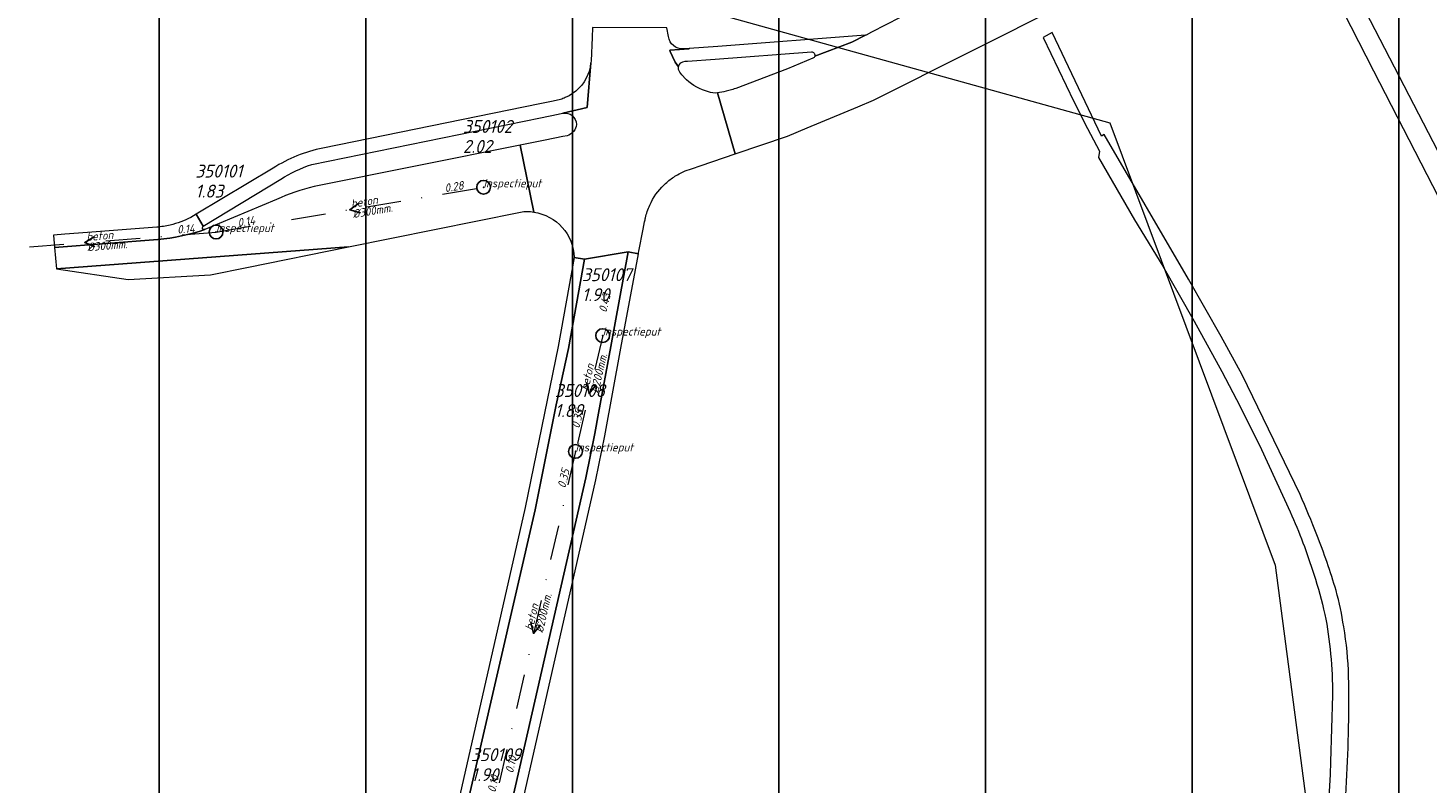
# Model space of a CAD drawing. Extents: x 148869 to 161638, y 453607 to 469810.
# Tile 516 of 656: x 156338 to 156542, y 462579 to 462689. Entities that reach past the tile are written whole.
import ezdxf
from ezdxf.lldxf.tags import DXFTag

# ---------------------------------------------------------------- set-up
doc = ezdxf.new("R2010")
doc.units = 0
doc.header["$PDMODE"] = 32
doc.header["$PDSIZE"] = 2
doc.linetypes.add('RI-VWA', pattern=[11, 5, -3, 0, -3])
doc.layers.get('0').update_dxf_attribs({"linetype": 'CONTINUOUS'})
doc.layers.get('DEFPOINTS').update_dxf_attribs({"linetype": 'CONTINUOUS'})
doc.layers.add('2024 hatch', color=160, linetype='CONTINUOUS')
doc.layers.add('B-OI-RI-BOB-T18-niet meenemen', color=252, linetype='CONTINUOUS')
for name, color, linetype, lineweight in [('B-OI-RI-PERSLEIDING-G-niet meenemen', 190, 'RI-PERS', 18), ('B-OI-RI-STROOMRICHTING-S', 252, 'CONTINUOUS', 25), ('B-OI-RI-VWA-BOB-T18', 34, 'CONTINUOUS', 18), ('B-OI-RI-VWA-DIAMETER-T18', 34, 'CONTINUOUS', 18), ('B-OI-RI-VWA-MATERIAAL-T18', 34, 'CONTINUOUS', 18), ('B-OI-RI-VWA_PUTDEKSELHOOGTE-T25', 34, 'CONTINUOUS', 25), ('B-OI-RI-VWA_PUTNUMMER-T25', 34, 'CONTINUOUS', 25), ('B-OI-RI-VWA_RIOOLPUT-S', 34, 'CONTINUOUS', 25), ('B-OI-RI-VWA_TRANSPORTLEIDING-G', 34, 'RI-VWA', 18), ('B-RO-VH-VERHARDING_ASFALT-GV', 251, 'CONTINUOUS', 18)]:
    doc.layers.add(name, color=color, linetype=linetype, lineweight=lineweight)
doc.styles.add('iso15', font='ISO.shx', dxfattribs={"oblique": 15})
doc.styles.add('NLCS-ISO-M500-T18_CURSIEF', font='NLCS-ISO.ttf', dxfattribs={"oblique": 15, "height": 0.9})
doc.styles.add('NLCS-ISO-M750-T25_CURSIEF', font='NLCS-ISO.ttf', dxfattribs={"oblique": 15, "height": 1.875})
doc.styles.add('NLCS-ISO-M750_CURSIEF', font='NLCS-ISO.ttf', dxfattribs={"oblique": 15})
tags = doc.linetypes.add('RI-PERS', pattern='A,7,-2,["P",Standard,S=1.8,R=0,X=-0.5,Y=-0.9],-2,7,-2,[102,NLCS.SHX,S=1,R=180,X=0,Y=0],-2', length=22).pattern_tags.tags
tags[6] = DXFTag(74, 10)

# ---------------------------------------------------------------- blocks, each defined once
blk = doc.blocks.new('ACMAP_ANN_TEMPLATE_vwa-diam')
at = {"color": 0, "linetype": 'ByBlock', "style": 'NLCS-ISO-M500-T18_CURSIEF', "oblique": 15}
blk.add_attdef('vwa-diam', (0.3, -1.3), '', height=1.2, dxfattribs=at)
blk = doc.blocks.new('ACMAP_ANN_TEMPLATE_vwa-materiaal')
at = {"color": 0, "linetype": 'ByBlock', "style": 'NLCS-ISO-M500-T18_CURSIEF', "oblique": 15}
blk.add_attdef('vwa-mat', (0.3, 0.2), '', height=1.2, dxfattribs=at)
blk = doc.blocks.new('ACMAP_ANN_TEMPLATE_vwa-nap-l')
at = {"color": 0, "linetype": 'ByBlock', "style": 'NLCS-ISO-M500-T18_CURSIEF', "oblique": 15}
blk.add_attdef('vwa-nap-l', (3.3, 0.2), '', height=1.2, dxfattribs=at)
blk = doc.blocks.new('ACMAP_ANN_TEMPLATE_vwa-nap-r')
at = {"color": 0, "linetype": 'ByBlock', "style": 'NLCS-ISO-M500-T18_CURSIEF', "oblique": 15}
blk.add_attdef('vwa-nap-r', (-5.6, 0.2), '', height=1.2, dxfattribs=at)
blk = doc.blocks.new('ACMAP_ANN_TEMPLATE_type knoop')
at = {"layer": 'DEFPOINTS', "style": 'NLCS-ISO-M500-T18_CURSIEF', "oblique": 15}
blk.add_attdef('type_knoop', (0, 0), '', height=1.2, dxfattribs=at)
blk = doc.blocks.new('ACMAP_ANN_TEMPLATE_vwa-puth')
at = {"color": 0, "linetype": 'ByBlock', "style": 'NLCS-ISO-M750-T25_CURSIEF', "oblique": 15}
blk.add_attdef('vwa-puth', (-3, 5), '', height=1.88, dxfattribs=at)
blk = doc.blocks.new('ACMAP_ANN_TEMPLATE_vwa-putnr')
at = {"color": 0, "linetype": 'ByBlock', "style": 'NLCS-ISO-M750-T25_CURSIEF', "oblique": 15}
blk.add_attdef('vaw-putnr', (-3, 7.9), '', height=1.88, dxfattribs=at)
blk = doc.blocks.new('ACMAP_ANN_TEMPLATE_nap-l')
at = {"color": 0, "linetype": 'ByBlock', "style": 'iso15', "oblique": 15}
blk.add_attdef('nap-l', (3.3, 0.2), '', height=1.2, dxfattribs=at)

msp = doc.modelspace()

# ---------------------------------------------------------------- hatches: boundary and pattern name
at = {"layer": '2024 hatch'}
h = msp.add_hatch(dxfattribs=at)
h.set_pattern_fill('ANSI31', color=256, scale=29.988, angle=45)
h.set_pattern_definition([(90, (0, 0), (-29.988, 0), [])])
h.paths.add_polyline_path([(155468.24, 462509.2), (155430.3, 462608.99), (155317.39, 462696.7), (155326.79, 462885.8), (155421.55, 463128.67), (155681.88, 463221.51), (155808.81, 463270.9), (155858.2, 463353.96), (156235.32, 463468.35), (156395.06, 463466.8), (156874.43, 463576.88), (157060.31, 463303.94), (157149.74, 462870.77), (157067.92, 462815.11), (157047.81, 462789.79), (157071.17, 462711.57), (156936.5, 462350.7), (156856.27, 462251.62), (156803.36, 462113.22), (156627.76, 461893.96), (156524.84, 461717.19), (156312.22, 461660.25), (156176.03, 461568.49), (155937.87, 461968.15)])

# ---------------------------------------------------------------- linework, layer by layer
at = {"layer": 'B-OI-RI-PERSLEIDING-G-niet meenemen'}
for p, q in [((156436.9, 462691.5), (156495.4, 462675.2)), ((156495.4, 462675.2), (156519.4, 462611)), ((156519.4, 462611), (156528, 462545.8))]:
    msp.add_line(p, q, dxfattribs=at)
at = {"layer": 'B-OI-RI-STROOMRICHTING-S', "color": 251}
for points in [[(156386.43, 462663.56), (156385.14, 462662.61), (156386.67, 462662.14)], [(156348.04, 462658.68), (156346.67, 462657.84), (156348.15, 462657.24)], [(156419.48, 462637.49), (156419.86, 462635.92), (156420.89, 462637.16)], [(156411.42, 462602.64), (156411.8, 462601.08), (156412.83, 462602.32)]]:
    msp.add_lwpolyline(points, dxfattribs=at)
at = {"layer": 'B-OI-RI-VWA_RIOOLPUT-S'}
for p in [(156404.55, 462665.86), (156365.73, 462659.37), (156421.83, 462644.33), (156417.89, 462627.51)]:
    msp.add_point(p, dxfattribs=at)
at = {"layer": 'B-OI-RI-VWA_TRANSPORTLEIDING-G', "color": 251}
for p, q in [((156365.73, 462659.37), (156404.55, 462665.86)), ((156327.6, 462656.32), (156365.73, 462659.37)), ((156421.83, 462644.33), (156417.89, 462627.51)), ((156417.89, 462627.51), (156405.73, 462574.64))]:
    msp.add_line(p, q, dxfattribs=at)
at = {"layer": 'B-RO-VH-VERHARDING_ASFALT-GV', "flags": 128}
for points in [[(156545.86, 462665.62), (156524.08, 462707.73), (156521.63, 462706.37), (156533.66, 462682.78), (156543.09, 462664.44), (156547.96, 462654.6), (156552.88, 462643.85), (156556.64, 462634.1), (156561.17, 462619.58)], [(156438.48, 462679.56), (156441.06, 462670.71), (156448.66, 462673.31), (156451.49, 462674.49), (156458.84, 462677.56), (156461.15, 462678.53), (156488.99, 462692.52), (156496.6, 462696.48), (156492.46, 462704.59), (156467.07, 462691.58), (156460.84, 462688.39), (156460.06, 462687.95), (156459.98, 462687.94), (156457.99, 462686.92), (156452.6, 462684.88)], [(156431.37, 462687.74), (156431.15, 462689.04), (156420.36, 462689.07), (156420.3, 462687.59), (156420.15, 462684.21), (156420.12, 462683.95), (156419.56, 462677.43), (156416.03, 462676.62)], [(156487.06, 462688.33), (156485.74, 462687.61), (156490.22, 462678.32), (156492.18, 462674.39), (156492.6, 462673.56), (156493.92, 462671.09), (156493.8, 462670.2), (156498.99, 462661.16), (156503.1, 462654.42), (156507.66, 462646.42), (156511.67, 462639.13), (156514.32, 462634.01), (156517.42, 462627.79), (156521.59, 462618.73)], [(156523.02, 462621.26), (156514.6, 462638.64), (156511.57, 462644.18), (156506.85, 462652.52), (156494.62, 462673.51), (156494.22, 462673.31), (156487.06, 462688.33)], [(156452.6, 462684.88), (156457.99, 462686.92), (156459.98, 462687.94), (156438.52, 462686.32), (156434.39, 462686.01), (156434.4, 462685.99), (156431.56, 462685.77), (156431.63, 462685.6), (156431.94, 462684.86), (156432.36, 462684.03), (156432.84, 462683.33)], [(156432.84, 462683.33), (156432.36, 462684.03), (156431.94, 462684.86), (156431.63, 462685.6), (156431.56, 462685.77), (156434.4, 462685.99), (156434.39, 462686.01), (156433.53, 462685.95)], [(156379.61, 462669.16), (156412.81, 462675.95), (156415.35, 462676.47), (156415.99, 462676.62), (156416.03, 462676.62), (156419.56, 462677.43), (156420.12, 462683.95)], [(156433.78, 462684.16), (156434.13, 462684.18), (156438.13, 462684.47), (156452.11, 462685.54)], [(156452.34, 462684.6), (156449.58, 462683.43), (156448.65, 462683.06), (156441.17, 462680.23), (156440.93, 462680.16), (156440.72, 462680.08), (156439.73, 462679.82)], [(156433.99, 462681.49), (156433.91, 462681.57), (156433.33, 462682.18), (156433.01, 462682.6)], [(156415.7, 462678.61), (156414.65, 462678.39), (156412.73, 462677.98), (156381.2, 462671.56)], [(156434.71, 462668.54), (156436.13, 462669.03), (156441.06, 462670.71), (156438.48, 462679.56)], [(156411.83, 462662.25), (156409.86, 462671.99), (156379.95, 462665.96)], [(156416.66, 462673.34), (156416.04, 462673.24), (156413.48, 462672.72), (156409.86, 462671.99), (156411.83, 462662.25)], [(156374, 462668.65), (156362.83, 462661.96), (156363.87, 462660.23), (156375.12, 462667.04)], [(156430.74, 462666.22), (156430.96, 462666.43)], [(156432.32, 462667.46), (156432.4, 462667.51)], [(156374.5, 462664.11), (156364.1, 462659.74)], [(156357.26, 462658.28), (156342.3, 462657.14), (156342.56, 462654.04), (156384.93, 462657.21), (156409.92, 462662.26)], [(156363.87, 462660.23), (156362.83, 462661.96), (156362.08, 462661.5)], [(156357.13, 462660.07), (156347.07, 462659.31), (156343.79, 462659.05), (156342.16, 462658.93)], [(156364.1, 462659.74), (156363.74, 462659.76)], [(156427.08, 462656.58), (156427.71, 462659.77), (156427.92, 462660.83)], [(156342.16, 462658.93), (156342.3, 462657.14), (156357.26, 462658.28)], [(156389.16, 462526.94), (156391.97, 462535.22), (156395.04, 462545.7), (156396.12, 462550.25), (156401.19, 462571.98), (156412.05, 462619.02), (156415.07, 462634.29), (156416.85, 462642.44), (156419.17, 462655.41), (156417.69, 462655.67), (156415.37, 462642.73), (156410.58, 462619.35), (156399.9, 462572.28), (156396.78, 462559.03), (156394.1, 462547.45), (156393.56, 462545.56), (156390.57, 462536.21), (156389.55, 462533.03), (156387.72, 462527.35)], [(156407.41, 462571.12), (156419.38, 462623.68), (156420.68, 462630.1), (156421.22, 462633.07), (156423, 462642.75), (156425.53, 462656.48), (156419.17, 462655.41), (156416.85, 462642.44), (156415.07, 462634.29), (156412.05, 462619.02), (156401.19, 462571.98)], [(156408.88, 462570.79), (156420.85, 462623.37), (156422.14, 462629.77), (156424.47, 462642.48), (156427.01, 462656.2), (156425.53, 462656.48), (156423, 462642.75), (156421.22, 462633.07), (156420.68, 462630.1), (156419.38, 462623.68), (156407.41, 462571.12)], [(156417.69, 462655.67), (156419.17, 462655.41), (156425.53, 462656.48), (156427.01, 462656.2)], [(156527.73, 462592.12), (156527.45, 462582.44), (156527.39, 462580.59), (156527.21, 462577.29), (156526.84, 462570.79), (156524.77, 462551.59), (156524.72, 462551.09), (156523.88, 462543.14), (156523.44, 462535.98), (156522.81, 462521.33), (156525.26, 462521.28), (156525.55, 462530.69), (156525.94, 462537.74), (156526.65, 462546.23), (156529.15, 462570.7)]]:
    msp.add_lwpolyline(points, dxfattribs=at)
at = {"layer": 'B-RO-VH-VERHARDING_ASFALT-GV'}
for points in [[(156433.53, 462685.95, -0.385436), (156431.37, 462687.74)], [(156420.12, 462683.95, -0.069855), (156419.7, 462682.26)], [(156432.84, 462683.33, -0.355941), (156433.78, 462684.16)], [(156452.11, 462685.54, -0.527739), (156452.6, 462684.88)], [(156452.6, 462684.88, -0.196424), (156452.34, 462684.6)], [(156419.7, 462682.26, -0.194536), (156416.41, 462678.88)], [(156433.01, 462682.6, -0.197593), (156432.84, 462683.33)], [(156437.17, 462679.71, -0.122829), (156433.99, 462681.49)], [(156416.41, 462678.88, -0.03056), (156415.7, 462678.61)], [(156438.48, 462679.56, -0.104074), (156437.17, 462679.71)], [(156439.73, 462679.82, -0.044928), (156438.48, 462679.56)], [(156416.03, 462676.62, -0.459398), (156418.03, 462675)], [(156418.03, 462675, -0.313055), (156416.66, 462673.34)], [(156381.2, 462671.56, 0.088677), (156374, 462668.65)], [(156375.12, 462667.04, -0.06029), (156379.61, 462669.16)], [(156432.4, 462667.51, -0.069348), (156434.71, 462668.54)], [(156379.95, 462665.96, 0.045646), (156374.5, 462664.11)], [(156428.67, 462663.26, -0.099866), (156430.74, 462666.22)], [(156430.96, 462666.43, -0.044988), (156432.32, 462667.46)], [(156409.92, 462662.26, -0.102832), (156411.83, 462662.25)], [(156411.83, 462662.25, -0.365919), (156417.69, 462655.67)], [(156428.04, 462661.42, -0.052717), (156428.67, 462663.26)], [(156359.07, 462660.38, -0.037553), (156357.13, 462660.07)], [(156357.26, 462658.28, 0.061587), (156364.1, 462659.74)], [(156364.1, 462659.74, -0.061587), (156357.26, 462658.28)], [(156362.08, 462661.5, -0.061617), (156359.07, 462660.38)], [(156363.74, 462659.76, -0.172581), (156363.87, 462660.23)], [(156427.92, 462660.83, -0.015191), (156428.04, 462661.42)], [(156427.01, 462656.2, -0.007742), (156427.08, 462656.58)], [(156525.44, 462615.4, 0.011461), (156523.02, 462621.26)], [(156521.59, 462618.73, -0.029418), (156525.02, 462609.68)], [(156528.25, 462607.3, 0.026149), (156525.44, 462615.4)], [(156525.02, 462609.68, -0.022254), (156526.61, 462603.85)], [(156529.36, 462602.05, 0.028949), (156528.25, 462607.3)], [(156526.61, 462603.85, -0.029633), (156527.46, 462598.08)], [(156530.07, 462594.85, 0.034172), (156529.36, 462602.05)], [(156527.46, 462598.08, -0.026347), (156527.73, 462592.12)], [(156530.04, 462586.46, 0.011679), (156530.07, 462594.85)], [(156529.15, 462570.7, 0.016625), (156530.04, 462586.46)]]:
    msp.add_lwpolyline(points, format="xyb", dxfattribs=at)
at = {"layer": 'B-RO-VH-VERHARDING_ASFALT-GV', "flags": 128}
msp.add_lwpolyline([(156384.93, 462657.21), (156342.56, 462654.04), (156352.99, 462652.48), (156364.94, 462653.17), (156370.18, 462654.23)], close=True, dxfattribs=at)

# ---------------------------------------------------------------- block references
at = {"layer": 'B-OI-RI-BOB-T18-niet meenemen'}
ref = msp.add_blockref('ACMAP_ANN_TEMPLATE_nap-l', (156408.31, 462577.44), dxfattribs=dict(at, rotation=77.49299171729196))
ref.add_attrib('nap-l', '0.10', (156408.83, 462580.71), dxfattribs={"layer": '0', "color": 0, "linetype": 'ByBlock', "height": 1.2, "rotation": 77.493, "style": 'NLCS-ISO-M750_CURSIEF', "oblique": 15})
at = {"layer": 'B-OI-RI-VWA-BOB-T18', "color": 251}
for name, p, rotation, values in [('ACMAP_ANN_TEMPLATE_vwa-nap-r', (156404.55, 462665.86), 9.491040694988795, {'vwa-nap-r': '0.28'}), ('ACMAP_ANN_TEMPLATE_vwa-nap-l', (156365.73, 462659.37), 9.491040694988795, {'vwa-nap-l': '0.14'}), ('ACMAP_ANN_TEMPLATE_vwa-nap-r', (156365.73, 462659.37), 4.573324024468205, {'vwa-nap-r': '0.14'}), ('ACMAP_ANN_TEMPLATE_vwa-nap-l', (156421.83, 462644.33), 76.81645299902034, {'vwa-nap-l': '0.43'}), ('ACMAP_ANN_TEMPLATE_vwa-nap-l', (156417.89, 462627.51), 77.04733841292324, {'vwa-nap-l': '0.35'}), ('ACMAP_ANN_TEMPLATE_vwa-nap-r', (156417.89, 462627.51), 76.81645299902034, {'vwa-nap-r': '0.35'}), ('ACMAP_ANN_TEMPLATE_vwa-nap-l', (156405.73, 462574.64), 77.49299171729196, {'vwa-nap-l': '0.10'})]:
    msp.add_blockref(name, p, dxfattribs=dict(at, rotation=rotation)).add_auto_attribs(values)
at = {"layer": 'B-OI-RI-VWA-DIAMETER-T18', "color": 251}
for p, rotation, values in [((156385.14, 462662.61), 9.491040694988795, {'vwa-diam': '%%c300mm.'}), ((156346.67, 462657.84), 4.573324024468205, {'vwa-diam': '%%c300mm.'}), ((156419.86, 462635.92), 76.81645299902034, {'vwa-diam': '%%c200mm.'}), ((156411.81, 462601.08), 77.04733841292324, {'vwa-diam': '%%c200mm.'})]:
    msp.add_blockref('ACMAP_ANN_TEMPLATE_vwa-diam', p, dxfattribs=dict(at, rotation=rotation)).add_auto_attribs(values)
at = {"layer": 'B-OI-RI-VWA-MATERIAAL-T18', "color": 251}
for p, rotation in [((156385.14, 462662.61), 9.491040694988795), ((156346.67, 462657.84), 4.573324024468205), ((156419.86, 462635.92), 76.81645299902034), ((156411.81, 462601.08), 77.04733841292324)]:
    msp.add_blockref('ACMAP_ANN_TEMPLATE_vwa-materiaal', p, dxfattribs=dict(at, rotation=rotation)).add_auto_attribs({'vwa-mat': 'beton'})
at = {"layer": 'B-OI-RI-VWA_PUTDEKSELHOOGTE-T25', "color": 251}
for p, values in [((156404.55, 462665.86), {'vwa-puth': '2.02'}), ((156365.73, 462659.37), {'vwa-puth': '1.83'}), ((156421.83, 462644.33), {'vwa-puth': '1.90'}), ((156417.89, 462627.51), {'vwa-puth': '1.89'}), ((156405.73, 462574.64), {'vwa-puth': '1.90'})]:
    msp.add_blockref('ACMAP_ANN_TEMPLATE_vwa-puth', p, dxfattribs=at).add_auto_attribs(values)
at = {"layer": 'B-OI-RI-VWA_PUTNUMMER-T25', "color": 251}
for p, values in [((156404.55, 462665.86), {'vaw-putnr': '350102'}), ((156365.73, 462659.37), {'vaw-putnr': '350101'}), ((156421.83, 462644.33), {'vaw-putnr': '350107'}), ((156417.89, 462627.51), {'vaw-putnr': '350108'}), ((156405.73, 462574.64), {'vaw-putnr': '350109'})]:
    msp.add_blockref('ACMAP_ANN_TEMPLATE_vwa-putnr', p, dxfattribs=at).add_auto_attribs(values)
at = {"layer": 'DEFPOINTS'}
for p in [(156404.55, 462665.86), (156365.73, 462659.37), (156421.83, 462644.33), (156417.89, 462627.51)]:
    msp.add_blockref('ACMAP_ANN_TEMPLATE_type knoop', p, dxfattribs=at).add_auto_attribs({'type_knoop': 'inspectieput'})

doc.saveas('drawing.dxf')
